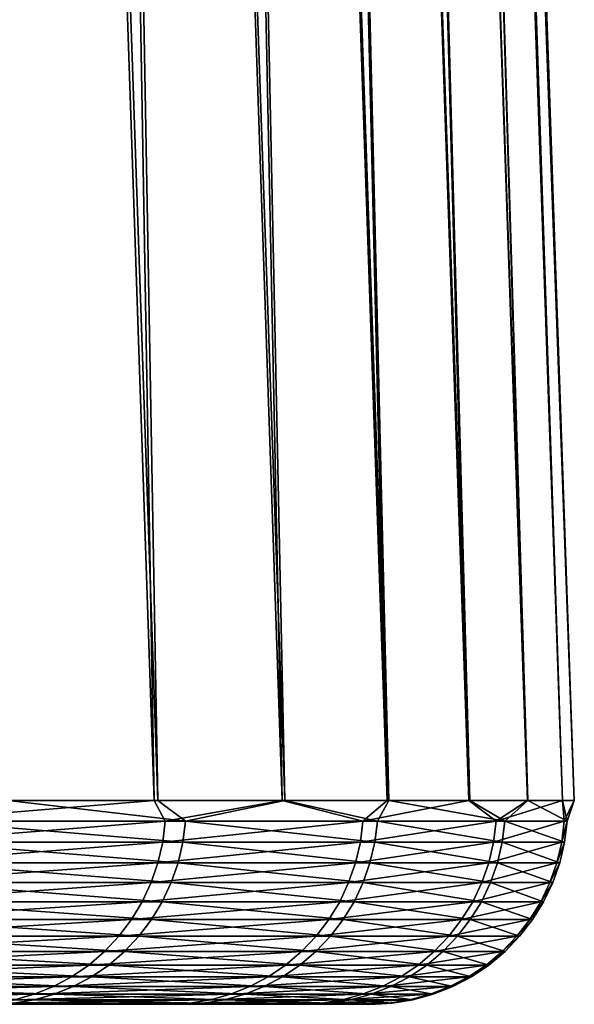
# Model space of a CAD drawing. Header units: millimetres. Extents: x -46 to 46, y -9 to 3208.
# Tile 325 of 401: x 44.27 to 45.68, y -9 to -6.5. Entities that reach past the tile are written whole.
import ezdxf

# ---------------------------------------------------------------- set-up
doc = ezdxf.new("R2010")
doc.units = ezdxf.units.MM
doc.header["$LTSCALE"] = 65.185185
for name, color, linetype in [('1', 7, 'CONTINUOUS'), ('10', 7, 'CONTINUOUS'), ('3', 7, 'CONTINUOUS'), ('4', 7, 'CONTINUOUS')]:
    doc.layers.add(name, color=color, linetype=linetype)

msp = doc.modelspace()

# ---------------------------------------------------------------- linework, layer by layer
at = {"layer": '1', "color": 7, "linetype": 'CONTINUOUS'}
for points in [[(45.1746, -9, -0.7409), (45.1716, -9, 0.9029), (-45.1803, -9, 0.1781), (45.1746, -9, -0.7409)], [(-45.1803, -9, 0.1781), (45.1716, -9, 0.9029), (-45.1439, -9, 1.8215), (-45.1803, -9, 0.1781)], [(-45.1569, -9, -1.4656), (45.1746, -9, -0.7409), (-45.1803, -9, 0.1781), (-45.1569, -9, -1.4656)], [(45.1177, -9, -2.3837), (45.1746, -9, -0.7409), (-45.1569, -9, -1.4656), (45.1177, -9, -2.3837)], [(-45.0737, -9, -3.1073), (45.1177, -9, -2.3837), (-45.1569, -9, -1.4656), (-45.0737, -9, -3.1073)], [(45.1716, -9, 0.9029), (45.1089, -9, 2.5455), (-45.1439, -9, 1.8215), (45.1716, -9, 0.9029)], [(-45.1439, -9, 1.8215), (45.1089, -9, 2.5455), (-45.0478, -9, 3.4625), (-45.1439, -9, 1.8215)], [(45.0011, -9, -4.0234), (45.1177, -9, -2.3837), (-45.0737, -9, -3.1073), (45.0011, -9, -4.0234)], [(-44.9308, -9, -4.7449), (45.0011, -9, -4.0234), (-45.0737, -9, -3.1073), (-44.9308, -9, -4.7449)], [(45.1089, -9, 2.5455), (44.9864, -9, 4.1848), (-45.0478, -9, 3.4625), (45.1089, -9, 2.5455)], [(-45.0478, -9, 3.4625), (44.9864, -9, 4.1848), (-44.892, -9, 5.099), (-45.0478, -9, 3.4625)], [(44.825, -9, -5.6578), (45.0011, -9, -4.0234), (-44.9308, -9, -4.7449), (44.825, -9, -5.6578)], [(-44.7285, -9, -6.3762), (44.825, -9, -5.6578), (-44.9308, -9, -4.7449), (-44.7285, -9, -6.3762)], [(44.9864, -9, 4.1848), (44.8044, -9, 5.8185), (-44.892, -9, 5.099), (44.9864, -9, 4.1848)], [(-44.892, -9, 5.099), (44.8044, -9, 5.8185), (-44.6768, -9, 6.7286), (-44.892, -9, 5.099)], [(44.5895, -9, -7.2847), (44.825, -9, -5.6578), (-44.7285, -9, -6.3762), (44.5895, -9, -7.2847)], [(-44.4669, -9, -7.9991), (44.5895, -9, -7.2847), (-44.7285, -9, -6.3762), (-44.4669, -9, -7.9991)], [(44.8044, -9, 5.8185), (44.5631, -9, 7.4445), (-44.6768, -9, 6.7286), (44.8044, -9, 5.8185)], [(-44.6768, -9, 6.7286), (44.5631, -9, 7.4445), (-44.4025, -9, 8.3494), (-44.6768, -9, 6.7286)], [(44.295, -9, -8.9019), (44.5895, -9, -7.2847), (-44.4669, -9, -7.9991), (44.295, -9, -8.9019)], [(-44.1465, -9, -9.6114), (44.295, -9, -8.9019), (-44.4669, -9, -7.9991), (-44.1465, -9, -9.6114)], [(44.5631, -9, 7.4445), (44.2628, -9, 9.0607), (-44.4025, -9, 8.3494), (44.5631, -9, 7.4445)], [(43.9419, -9, -10.5073), (44.295, -9, -8.9019), (-44.1465, -9, -9.6114), (43.9419, -9, -10.5073)]]:
    msp.add_3dface(points, dxfattribs=at)
at = {"layer": '10', "color": 7, "linetype": 'CONTINUOUS'}
for points in [[(44.2288, -8.4826, -11.4241), (44.6124, -8.4826, -9.8199), (43.976, -8.5353, -12.3581), (44.2288, -8.4826, -11.4241)], [(43.976, -8.5353, -12.3581), (44.6124, -8.4826, -9.8199), (44.6406, -8.5353, -9.6862), (43.976, -8.5353, -12.3581)], [(44.6917, -8.5353, 9.4476), (44.2418, -8.4826, 11.3734), (44.0413, -8.5353, 12.1231), (44.6917, -8.5353, 9.4476)], [(44.6218, -8.4826, 9.777), (44.2418, -8.4826, 11.3734), (44.6917, -8.5353, 9.4476), (44.6218, -8.4826, 9.777)], [(44.6124, -8.4826, -9.8199), (44.9378, -8.4826, -8.2029), (44.6406, -8.5353, -9.6862), (44.6124, -8.4826, -9.8199)], [(44.9442, -8.4826, 8.1679), (44.6218, -8.4826, 9.777), (44.6917, -8.5353, 9.4476), (44.9442, -8.4826, 8.1679)], [(44.6406, -8.5353, -9.6862), (44.9378, -8.4826, -8.2029), (45.1431, -8.5353, -6.979), (44.6406, -8.5353, -9.6862)], [(45.1797, -8.5353, 6.7378), (44.9442, -8.4826, 8.1679), (44.6917, -8.5353, 9.4476), (45.1797, -8.5353, 6.7378)], [(44.9378, -8.4826, -8.2029), (45.2047, -8.4826, -6.5752), (45.1431, -8.5353, -6.979), (44.9378, -8.4826, -8.2029)], [(45.2085, -8.4826, 6.5484), (44.9442, -8.4826, 8.1679), (45.1797, -8.5353, 6.7378), (45.2085, -8.4826, 6.5484)], [(45.2047, -8.4826, -6.5752), (45.4126, -8.4826, -4.9389), (45.1431, -8.5353, -6.979), (45.2047, -8.4826, -6.5752)], [(45.1431, -8.5353, -6.979), (45.4126, -8.4826, -4.9389), (45.4816, -8.5353, -4.2465), (45.1431, -8.5353, -6.979)], [(45.5036, -8.5353, 4.0036), (45.2085, -8.4826, 6.5484), (45.1797, -8.5353, 6.7378), (45.5036, -8.5353, 4.0036)], [(45.4146, -8.4826, 4.9203), (45.2085, -8.4826, 6.5484), (45.5036, -8.5353, 4.0036), (45.4146, -8.4826, 4.9203)], [(45.4126, -8.4826, -4.9389), (45.5613, -8.4826, -3.2962), (45.4816, -8.5353, -4.2465), (45.4126, -8.4826, -4.9389)], [(45.562, -8.4826, 3.286), (45.4146, -8.4826, 4.9203), (45.5036, -8.5353, 4.0036), (45.562, -8.4826, 3.286)], [(45.5613, -8.4826, -3.2962), (45.6506, -8.4826, -1.6492), (45.4816, -8.5353, -4.2465), (45.5613, -8.4826, -3.2962)], [(45.4816, -8.5353, -4.2465), (45.6506, -8.4826, -1.6492), (45.6548, -8.5353, -1.4986), (45.4816, -8.5353, -4.2465)], [(45.6622, -8.5353, 1.2548), (45.562, -8.4826, 3.286), (45.5036, -8.5353, 4.0036), (45.6622, -8.5353, 1.2548)], [(45.6506, -8.4826, 1.6476), (45.562, -8.4826, 3.286), (45.6622, -8.5353, 1.2548), (45.6506, -8.4826, 1.6476)], [(45.6506, -8.4826, -1.6492), (45.6803, -8.4826), (45.6548, -8.5353, -1.4986), (45.6506, -8.4826, -1.6492)], [(45.6803, -8.4826), (45.6506, -8.4826, 1.6476), (45.6622, -8.5353, 1.2548), (45.6803, -8.4826)], [(45.6548, -8.5353, -1.4986), (45.6803, -8.4826), (45.6622, -8.5353, 1.2548), (45.6548, -8.5353, -1.4986)], [(43.976, -8.5353, -12.3581), (44.6406, -8.5353, -9.6862), (43.9696, -8.5885, -12.3563), (43.976, -8.5353, -12.3581)], [(43.9696, -8.5885, -12.3563), (44.6406, -8.5353, -9.6862), (44.6341, -8.5885, -9.6847), (43.9696, -8.5885, -12.3563)], [(44.6852, -8.5885, 9.4462), (44.0413, -8.5353, 12.1231), (44.0349, -8.5885, 12.1213), (44.6852, -8.5885, 9.4462)], [(44.6917, -8.5353, 9.4476), (44.0413, -8.5353, 12.1231), (44.6852, -8.5885, 9.4462), (44.6917, -8.5353, 9.4476)], [(44.6406, -8.5353, -9.6862), (45.1431, -8.5353, -6.979), (44.6341, -8.5885, -9.6847), (44.6406, -8.5353, -9.6862)], [(44.6341, -8.5885, -9.6847), (45.1431, -8.5353, -6.979), (45.1366, -8.5885, -6.978), (44.6341, -8.5885, -9.6847)], [(45.1732, -8.5885, 6.7369), (44.6917, -8.5353, 9.4476), (44.6852, -8.5885, 9.4462), (45.1732, -8.5885, 6.7369)], [(45.1797, -8.5353, 6.7378), (44.6917, -8.5353, 9.4476), (45.1732, -8.5885, 6.7369), (45.1797, -8.5353, 6.7378)], [(45.1431, -8.5353, -6.979), (45.4816, -8.5353, -4.2465), (45.1366, -8.5885, -6.978), (45.1431, -8.5353, -6.979)], [(45.1366, -8.5885, -6.978), (45.4816, -8.5353, -4.2465), (45.475, -8.5885, -4.2459), (45.1366, -8.5885, -6.978)], [(45.497, -8.5885, 4.003), (45.1797, -8.5353, 6.7378), (45.1732, -8.5885, 6.7369), (45.497, -8.5885, 4.003)], [(45.5036, -8.5353, 4.0036), (45.1797, -8.5353, 6.7378), (45.497, -8.5885, 4.003), (45.5036, -8.5353, 4.0036)], [(45.4816, -8.5353, -4.2465), (45.6548, -8.5353, -1.4986), (45.475, -8.5885, -4.2459), (45.4816, -8.5353, -4.2465)], [(45.475, -8.5885, -4.2459), (45.6548, -8.5353, -1.4986), (45.6482, -8.5885, -1.4984), (45.475, -8.5885, -4.2459)], [(45.6555, -8.5885, 1.2546), (45.5036, -8.5353, 4.0036), (45.497, -8.5885, 4.003), (45.6555, -8.5885, 1.2546)], [(45.6622, -8.5353, 1.2548), (45.5036, -8.5353, 4.0036), (45.6555, -8.5885, 1.2546), (45.6622, -8.5353, 1.2548)], [(45.6548, -8.5353, -1.4986), (45.6622, -8.5353, 1.2548), (45.6482, -8.5885, -1.4984), (45.6548, -8.5353, -1.4986)], [(45.6482, -8.5885, -1.4984), (45.6622, -8.5353, 1.2548), (45.6555, -8.5885, 1.2546), (45.6482, -8.5885, -1.4984)], [(43.9696, -8.5885, -12.3563), (44.6341, -8.5885, -9.6847), (43.9577, -8.6406, -12.353), (43.9696, -8.5885, -12.3563)], [(43.9577, -8.6406, -12.353), (44.6341, -8.5885, -9.6847), (44.6221, -8.6406, -9.6821), (43.9577, -8.6406, -12.353)], [(44.6732, -8.6406, 9.4437), (44.0349, -8.5885, 12.1213), (44.0231, -8.6406, 12.1181), (44.6732, -8.6406, 9.4437)], [(44.6852, -8.5885, 9.4462), (44.0349, -8.5885, 12.1213), (44.6732, -8.6406, 9.4437), (44.6852, -8.5885, 9.4462)], [(44.6341, -8.5885, -9.6847), (45.1366, -8.5885, -6.978), (44.6221, -8.6406, -9.6821), (44.6341, -8.5885, -9.6847)], [(44.6221, -8.6406, -9.6821), (45.1366, -8.5885, -6.978), (45.1244, -8.6406, -6.9761), (44.6221, -8.6406, -9.6821)], [(45.161, -8.6406, 6.735), (44.6852, -8.5885, 9.4462), (44.6732, -8.6406, 9.4437), (45.161, -8.6406, 6.735)], [(45.1732, -8.5885, 6.7369), (44.6852, -8.5885, 9.4462), (45.161, -8.6406, 6.735), (45.1732, -8.5885, 6.7369)], [(45.1366, -8.5885, -6.978), (45.475, -8.5885, -4.2459), (45.1244, -8.6406, -6.9761), (45.1366, -8.5885, -6.978)], [(45.1244, -8.6406, -6.9761), (45.475, -8.5885, -4.2459), (45.4627, -8.6406, -4.2448), (45.1244, -8.6406, -6.9761)], [(45.4848, -8.6406, 4.0019), (45.1732, -8.5885, 6.7369), (45.161, -8.6406, 6.735), (45.4848, -8.6406, 4.0019)], [(45.497, -8.5885, 4.003), (45.1732, -8.5885, 6.7369), (45.4848, -8.6406, 4.0019), (45.497, -8.5885, 4.003)], [(45.475, -8.5885, -4.2459), (45.6482, -8.5885, -1.4984), (45.4627, -8.6406, -4.2448), (45.475, -8.5885, -4.2459)], [(45.4627, -8.6406, -4.2448), (45.6482, -8.5885, -1.4984), (45.6359, -8.6406, -1.498), (45.4627, -8.6406, -4.2448)], [(45.6432, -8.6406, 1.2542), (45.497, -8.5885, 4.003), (45.4848, -8.6406, 4.0019), (45.6432, -8.6406, 1.2542)], [(45.6555, -8.5885, 1.2546), (45.497, -8.5885, 4.003), (45.6432, -8.6406, 1.2542), (45.6555, -8.5885, 1.2546)], [(45.6482, -8.5885, -1.4984), (45.6555, -8.5885, 1.2546), (45.6359, -8.6406, -1.498), (45.6482, -8.5885, -1.4984)], [(45.6359, -8.6406, -1.498), (45.6555, -8.5885, 1.2546), (45.6432, -8.6406, 1.2542), (45.6359, -8.6406, -1.498)], [(43.9577, -8.6406, -12.353), (44.6221, -8.6406, -9.6821), (43.9406, -8.6911, -12.3482), (43.9577, -8.6406, -12.353)], [(43.9406, -8.6911, -12.3482), (44.6221, -8.6406, -9.6821), (44.6047, -8.6911, -9.6784), (43.9406, -8.6911, -12.3482)], [(44.6558, -8.6911, 9.44), (44.0231, -8.6406, 12.1181), (44.0059, -8.6911, 12.1133), (44.6558, -8.6911, 9.44)], [(44.6732, -8.6406, 9.4437), (44.0231, -8.6406, 12.1181), (44.6558, -8.6911, 9.44), (44.6732, -8.6406, 9.4437)], [(44.6221, -8.6406, -9.6821), (45.1244, -8.6406, -6.9761), (44.6047, -8.6911, -9.6784), (44.6221, -8.6406, -9.6821)], [(44.6047, -8.6911, -9.6784), (45.1244, -8.6406, -6.9761), (45.1068, -8.6911, -6.9734), (44.6047, -8.6911, -9.6784)], [(45.1434, -8.6911, 6.7324), (44.6732, -8.6406, 9.4437), (44.6558, -8.6911, 9.44), (45.1434, -8.6911, 6.7324)], [(45.161, -8.6406, 6.735), (44.6732, -8.6406, 9.4437), (45.1434, -8.6911, 6.7324), (45.161, -8.6406, 6.735)], [(45.1244, -8.6406, -6.9761), (45.4627, -8.6406, -4.2448), (45.1068, -8.6911, -6.9734), (45.1244, -8.6406, -6.9761)], [(45.1068, -8.6911, -6.9734), (45.4627, -8.6406, -4.2448), (45.445, -8.6911, -4.2431), (45.1068, -8.6911, -6.9734)], [(45.467, -8.6911, 4.0004), (45.161, -8.6406, 6.735), (45.1434, -8.6911, 6.7324), (45.467, -8.6911, 4.0004)], [(45.4848, -8.6406, 4.0019), (45.161, -8.6406, 6.735), (45.467, -8.6911, 4.0004), (45.4848, -8.6406, 4.0019)], [(45.4627, -8.6406, -4.2448), (45.6359, -8.6406, -1.498), (45.445, -8.6911, -4.2431), (45.4627, -8.6406, -4.2448)], [(45.445, -8.6911, -4.2431), (45.6359, -8.6406, -1.498), (45.6181, -8.6911, -1.4974), (45.445, -8.6911, -4.2431)], [(45.6255, -8.6911, 1.2538), (45.4848, -8.6406, 4.0019), (45.467, -8.6911, 4.0004), (45.6255, -8.6911, 1.2538)], [(45.6432, -8.6406, 1.2542), (45.4848, -8.6406, 4.0019), (45.6255, -8.6911, 1.2538), (45.6432, -8.6406, 1.2542)], [(45.6359, -8.6406, -1.498), (45.6432, -8.6406, 1.2542), (45.6181, -8.6911, -1.4974), (45.6359, -8.6406, -1.498)], [(45.6181, -8.6911, -1.4974), (45.6432, -8.6406, 1.2542), (45.6255, -8.6911, 1.2538), (45.6181, -8.6911, -1.4974)], [(43.9406, -8.6911, -12.3482), (44.6047, -8.6911, -9.6784), (43.9184, -8.7394, -12.3419), (43.9406, -8.6911, -12.3482)], [(43.9184, -8.7394, -12.3419), (44.6047, -8.6911, -9.6784), (44.5822, -8.7394, -9.6735), (43.9184, -8.7394, -12.3419)], [(44.6332, -8.7394, 9.4353), (44.0059, -8.6911, 12.1133), (43.9837, -8.7394, 12.1072), (44.6332, -8.7394, 9.4353)], [(44.6558, -8.6911, 9.44), (44.0059, -8.6911, 12.1133), (44.6332, -8.7394, 9.4353), (44.6558, -8.6911, 9.44)], [(44.6047, -8.6911, -9.6784), (45.1068, -8.6911, -6.9734), (44.5822, -8.7394, -9.6735), (44.6047, -8.6911, -9.6784)], [(44.5822, -8.7394, -9.6735), (45.1068, -8.6911, -6.9734), (45.084, -8.7394, -6.9699), (44.5822, -8.7394, -9.6735)], [(45.1206, -8.7394, 6.729), (44.6558, -8.6911, 9.44), (44.6332, -8.7394, 9.4353), (45.1206, -8.7394, 6.729)], [(45.1434, -8.6911, 6.7324), (44.6558, -8.6911, 9.44), (45.1206, -8.7394, 6.729), (45.1434, -8.6911, 6.7324)], [(45.1068, -8.6911, -6.9734), (45.445, -8.6911, -4.2431), (45.084, -8.7394, -6.9699), (45.1068, -8.6911, -6.9734)], [(45.084, -8.7394, -6.9699), (45.445, -8.6911, -4.2431), (45.422, -8.7394, -4.241), (45.084, -8.7394, -6.9699)], [(45.444, -8.7394, 3.9983), (45.1434, -8.6911, 6.7324), (45.1206, -8.7394, 6.729), (45.444, -8.7394, 3.9983)], [(45.467, -8.6911, 4.0004), (45.1434, -8.6911, 6.7324), (45.444, -8.7394, 3.9983), (45.467, -8.6911, 4.0004)], [(45.445, -8.6911, -4.2431), (45.6181, -8.6911, -1.4974), (45.422, -8.7394, -4.241), (45.445, -8.6911, -4.2431)], [(45.422, -8.7394, -4.241), (45.6181, -8.6911, -1.4974), (45.595, -8.7394, -1.4966), (45.422, -8.7394, -4.241)], [(45.6024, -8.7394, 1.2531), (45.467, -8.6911, 4.0004), (45.444, -8.7394, 3.9983), (45.6024, -8.7394, 1.2531)], [(45.6255, -8.6911, 1.2538), (45.467, -8.6911, 4.0004), (45.6024, -8.7394, 1.2531), (45.6255, -8.6911, 1.2538)], [(45.6181, -8.6911, -1.4974), (45.6255, -8.6911, 1.2538), (45.595, -8.7394, -1.4966), (45.6181, -8.6911, -1.4974)], [(45.595, -8.7394, -1.4966), (45.6255, -8.6911, 1.2538), (45.6024, -8.7394, 1.2531), (45.595, -8.7394, -1.4966)], [(43.9184, -8.7394, -12.3419), (44.5822, -8.7394, -9.6735), (43.8913, -8.785, -12.3343), (43.9184, -8.7394, -12.3419)], [(43.8913, -8.785, -12.3343), (44.5822, -8.7394, -9.6735), (44.5547, -8.785, -9.6675), (43.8913, -8.785, -12.3343)], [(44.6057, -8.785, 9.4294), (43.9837, -8.7394, 12.1072), (43.9565, -8.785, 12.0997), (44.6057, -8.785, 9.4294)], [(44.6332, -8.7394, 9.4353), (43.9837, -8.7394, 12.1072), (44.6057, -8.785, 9.4294), (44.6332, -8.7394, 9.4353)], [(44.5822, -8.7394, -9.6735), (45.084, -8.7394, -6.9699), (44.5547, -8.785, -9.6675), (44.5822, -8.7394, -9.6735)], [(44.5547, -8.785, -9.6675), (45.084, -8.7394, -6.9699), (45.0562, -8.785, -6.9656), (44.5547, -8.785, -9.6675)], [(45.0928, -8.785, 6.7249), (44.6332, -8.7394, 9.4353), (44.6057, -8.785, 9.4294), (45.0928, -8.785, 6.7249)], [(45.1206, -8.7394, 6.729), (44.6332, -8.7394, 9.4353), (45.0928, -8.785, 6.7249), (45.1206, -8.7394, 6.729)], [(45.084, -8.7394, -6.9699), (45.422, -8.7394, -4.241), (45.0562, -8.785, -6.9656), (45.084, -8.7394, -6.9699)], [(45.0562, -8.785, -6.9656), (45.422, -8.7394, -4.241), (45.394, -8.785, -4.2384), (45.0562, -8.785, -6.9656)], [(45.416, -8.785, 3.9959), (45.1206, -8.7394, 6.729), (45.0928, -8.785, 6.7249), (45.416, -8.785, 3.9959)], [(45.444, -8.7394, 3.9983), (45.1206, -8.7394, 6.729), (45.416, -8.785, 3.9959), (45.444, -8.7394, 3.9983)], [(45.422, -8.7394, -4.241), (45.595, -8.7394, -1.4966), (45.394, -8.785, -4.2384), (45.422, -8.7394, -4.241)], [(45.394, -8.785, -4.2384), (45.595, -8.7394, -1.4966), (45.5669, -8.785, -1.4957), (45.394, -8.785, -4.2384)], [(45.5743, -8.785, 1.2524), (45.444, -8.7394, 3.9983), (45.416, -8.785, 3.9959), (45.5743, -8.785, 1.2524)], [(45.6024, -8.7394, 1.2531), (45.444, -8.7394, 3.9983), (45.5743, -8.785, 1.2524), (45.6024, -8.7394, 1.2531)], [(45.595, -8.7394, -1.4966), (45.6024, -8.7394, 1.2531), (45.5669, -8.785, -1.4957), (45.595, -8.7394, -1.4966)], [(45.5669, -8.785, -1.4957), (45.6024, -8.7394, 1.2531), (45.5743, -8.785, 1.2524), (45.5669, -8.785, -1.4957)], [(43.8913, -8.785, -12.3343), (44.5547, -8.785, -9.6675), (43.8597, -8.8273, -12.3254), (43.8913, -8.785, -12.3343)], [(43.8597, -8.8273, -12.3254), (44.5547, -8.785, -9.6675), (44.5226, -8.8273, -9.6605), (43.8597, -8.8273, -12.3254)], [(44.5736, -8.8273, 9.4226), (43.9565, -8.785, 12.0997), (43.9249, -8.8273, 12.091), (44.5736, -8.8273, 9.4226)], [(44.6057, -8.785, 9.4294), (43.9565, -8.785, 12.0997), (44.5736, -8.8273, 9.4226), (44.6057, -8.785, 9.4294)], [(44.5547, -8.785, -9.6675), (45.0562, -8.785, -6.9656), (44.5226, -8.8273, -9.6605), (44.5547, -8.785, -9.6675)], [(44.5226, -8.8273, -9.6605), (45.0562, -8.785, -6.9656), (45.0238, -8.8273, -6.9606), (44.5226, -8.8273, -9.6605)], [(45.0603, -8.8273, 6.72), (44.6057, -8.785, 9.4294), (44.5736, -8.8273, 9.4226), (45.0603, -8.8273, 6.72)], [(45.0928, -8.785, 6.7249), (44.6057, -8.785, 9.4294), (45.0603, -8.8273, 6.72), (45.0928, -8.785, 6.7249)], [(45.0562, -8.785, -6.9656), (45.394, -8.785, -4.2384), (45.0238, -8.8273, -6.9606), (45.0562, -8.785, -6.9656)], [(45.0238, -8.8273, -6.9606), (45.394, -8.785, -4.2384), (45.3613, -8.8273, -4.2353), (45.0238, -8.8273, -6.9606)], [(45.3833, -8.8273, 3.993), (45.0928, -8.785, 6.7249), (45.0603, -8.8273, 6.72), (45.3833, -8.8273, 3.993)], [(45.416, -8.785, 3.9959), (45.0928, -8.785, 6.7249), (45.3833, -8.8273, 3.993), (45.416, -8.785, 3.9959)], [(45.394, -8.785, -4.2384), (45.5669, -8.785, -1.4957), (45.3613, -8.8273, -4.2353), (45.394, -8.785, -4.2384)], [(45.3613, -8.8273, -4.2353), (45.5669, -8.785, -1.4957), (45.5341, -8.8273, -1.4946), (45.3613, -8.8273, -4.2353)], [(45.5414, -8.8273, 1.2514), (45.416, -8.785, 3.9959), (45.3833, -8.8273, 3.993), (45.5414, -8.8273, 1.2514)], [(45.5743, -8.785, 1.2524), (45.416, -8.785, 3.9959), (45.5414, -8.8273, 1.2514), (45.5743, -8.785, 1.2524)], [(45.5669, -8.785, -1.4957), (45.5743, -8.785, 1.2524), (45.5341, -8.8273, -1.4946), (45.5669, -8.785, -1.4957)], [(45.5341, -8.8273, -1.4946), (45.5743, -8.785, 1.2524), (45.5414, -8.8273, 1.2514), (45.5341, -8.8273, -1.4946)], [(43.8597, -8.8273, -12.3254), (44.5226, -8.8273, -9.6605), (43.8239, -8.8659, -12.3154), (43.8597, -8.8273, -12.3254)], [(43.8239, -8.8659, -12.3154), (44.5226, -8.8273, -9.6605), (44.4863, -8.8659, -9.6527), (43.8239, -8.8659, -12.3154)], [(44.5372, -8.8659, 9.415), (43.9249, -8.8273, 12.091), (43.8891, -8.8659, 12.0812), (44.5372, -8.8659, 9.415)], [(44.5736, -8.8273, 9.4226), (43.9249, -8.8273, 12.091), (44.5372, -8.8659, 9.415), (44.5736, -8.8273, 9.4226)], [(44.5226, -8.8273, -9.6605), (45.0238, -8.8273, -6.9606), (44.4863, -8.8659, -9.6527), (44.5226, -8.8273, -9.6605)], [(44.4863, -8.8659, -9.6527), (45.0238, -8.8273, -6.9606), (44.987, -8.8659, -6.9549), (44.4863, -8.8659, -9.6527)], [(45.0235, -8.8659, 6.7145), (44.5736, -8.8273, 9.4226), (44.5372, -8.8659, 9.415), (45.0235, -8.8659, 6.7145)], [(45.0603, -8.8273, 6.72), (44.5736, -8.8273, 9.4226), (45.0235, -8.8659, 6.7145), (45.0603, -8.8273, 6.72)], [(45.0238, -8.8273, -6.9606), (45.3613, -8.8273, -4.2353), (44.987, -8.8659, -6.9549), (45.0238, -8.8273, -6.9606)], [(44.987, -8.8659, -6.9549), (45.3613, -8.8273, -4.2353), (45.3243, -8.8659, -4.2318), (44.987, -8.8659, -6.9549)], [(45.3463, -8.8659, 3.9897), (45.0603, -8.8273, 6.72), (45.0235, -8.8659, 6.7145), (45.3463, -8.8659, 3.9897)], [(45.3833, -8.8273, 3.993), (45.0603, -8.8273, 6.72), (45.3463, -8.8659, 3.9897), (45.3833, -8.8273, 3.993)], [(45.3613, -8.8273, -4.2353), (45.5341, -8.8273, -1.4946), (45.3243, -8.8659, -4.2318), (45.3613, -8.8273, -4.2353)], [(45.3243, -8.8659, -4.2318), (45.5341, -8.8273, -1.4946), (45.497, -8.8659, -1.4934), (45.3243, -8.8659, -4.2318)], [(45.5043, -8.8659, 1.2504), (45.3833, -8.8273, 3.993), (45.3463, -8.8659, 3.9897), (45.5043, -8.8659, 1.2504)], [(45.5414, -8.8273, 1.2514), (45.3833, -8.8273, 3.993), (45.5043, -8.8659, 1.2504), (45.5414, -8.8273, 1.2514)], [(45.5341, -8.8273, -1.4946), (45.5414, -8.8273, 1.2514), (45.497, -8.8659, -1.4934), (45.5341, -8.8273, -1.4946)], [(45.497, -8.8659, -1.4934), (45.5414, -8.8273, 1.2514), (45.5043, -8.8659, 1.2504), (45.497, -8.8659, -1.4934)], [(43.8239, -8.8659, -12.3154), (44.4863, -8.8659, -9.6527), (43.7844, -8.9002, -12.3043), (43.8239, -8.8659, -12.3154)], [(43.7844, -8.9002, -12.3043), (44.4863, -8.8659, -9.6527), (44.4461, -8.9002, -9.644), (43.7844, -8.9002, -12.3043)], [(44.497, -8.9002, 9.4065), (43.8891, -8.8659, 12.0812), (43.8494, -8.9002, 12.0703), (44.497, -8.9002, 9.4065)], [(44.5372, -8.8659, 9.415), (43.8891, -8.8659, 12.0812), (44.497, -8.9002, 9.4065), (44.5372, -8.8659, 9.415)], [(44.4863, -8.8659, -9.6527), (44.987, -8.8659, -6.9549), (44.4461, -8.9002, -9.644), (44.4863, -8.8659, -9.6527)], [(44.4461, -8.9002, -9.644), (44.987, -8.8659, -6.9549), (44.9464, -8.9002, -6.9486), (44.4461, -8.9002, -9.644)], [(44.9829, -8.9002, 6.7085), (44.5372, -8.8659, 9.415), (44.497, -8.9002, 9.4065), (44.9829, -8.9002, 6.7085)], [(45.0235, -8.8659, 6.7145), (44.5372, -8.8659, 9.415), (44.9829, -8.9002, 6.7085), (45.0235, -8.8659, 6.7145)], [(44.987, -8.8659, -6.9549), (45.3243, -8.8659, -4.2318), (44.9464, -8.9002, -6.9486), (44.987, -8.8659, -6.9549)], [(44.9464, -8.9002, -6.9486), (45.3243, -8.8659, -4.2318), (45.2834, -8.9002, -4.228), (44.9464, -8.9002, -6.9486)], [(45.3054, -8.9002, 3.9861), (45.0235, -8.8659, 6.7145), (44.9829, -8.9002, 6.7085), (45.3054, -8.9002, 3.9861)], [(45.3463, -8.8659, 3.9897), (45.0235, -8.8659, 6.7145), (45.3054, -8.9002, 3.9861), (45.3463, -8.8659, 3.9897)], [(45.3243, -8.8659, -4.2318), (45.497, -8.8659, -1.4934), (45.2834, -8.9002, -4.228), (45.3243, -8.8659, -4.2318)], [(45.2834, -8.9002, -4.228), (45.497, -8.8659, -1.4934), (45.4559, -8.9002, -1.4921), (45.2834, -8.9002, -4.228)], [(45.4632, -8.9002, 1.2493), (45.3463, -8.8659, 3.9897), (45.3054, -8.9002, 3.9861), (45.4632, -8.9002, 1.2493)], [(45.5043, -8.8659, 1.2504), (45.3463, -8.8659, 3.9897), (45.4632, -8.9002, 1.2493), (45.5043, -8.8659, 1.2504)], [(45.497, -8.8659, -1.4934), (45.5043, -8.8659, 1.2504), (45.4559, -8.9002, -1.4921), (45.497, -8.8659, -1.4934)], [(45.4559, -8.9002, -1.4921), (45.5043, -8.8659, 1.2504), (45.4632, -8.9002, 1.2493), (45.4559, -8.9002, -1.4921)], [(43.7844, -8.9002, -12.3043), (44.4461, -8.9002, -9.644), (43.7415, -8.93, -12.2922), (43.7844, -8.9002, -12.3043)], [(43.7415, -8.93, -12.2922), (44.4461, -8.9002, -9.644), (44.4026, -8.93, -9.6345), (43.7415, -8.93, -12.2922)], [(44.4534, -8.93, 9.3973), (43.8494, -8.9002, 12.0703), (43.8065, -8.93, 12.0584), (44.4534, -8.93, 9.3973)], [(44.497, -8.9002, 9.4065), (43.8494, -8.9002, 12.0703), (44.4534, -8.93, 9.3973), (44.497, -8.9002, 9.4065)], [(44.4461, -8.9002, -9.644), (44.9464, -8.9002, -6.9486), (44.4026, -8.93, -9.6345), (44.4461, -8.9002, -9.644)], [(44.4026, -8.93, -9.6345), (44.9464, -8.9002, -6.9486), (44.9024, -8.93, -6.9418), (44.4026, -8.93, -9.6345)], [(44.9389, -8.93, 6.7019), (44.497, -8.9002, 9.4065), (44.4534, -8.93, 9.3973), (44.9389, -8.93, 6.7019)], [(44.9829, -8.9002, 6.7085), (44.497, -8.9002, 9.4065), (44.9389, -8.93, 6.7019), (44.9829, -8.9002, 6.7085)], [(44.9464, -8.9002, -6.9486), (45.2834, -8.9002, -4.228), (44.9024, -8.93, -6.9418), (44.9464, -8.9002, -6.9486)], [(44.9024, -8.93, -6.9418), (45.2834, -8.9002, -4.228), (45.2391, -8.93, -4.2239), (44.9024, -8.93, -6.9418)], [(45.261, -8.93, 3.9822), (44.9829, -8.9002, 6.7085), (44.9389, -8.93, 6.7019), (45.261, -8.93, 3.9822)], [(45.3054, -8.9002, 3.9861), (44.9829, -8.9002, 6.7085), (45.261, -8.93, 3.9822), (45.3054, -8.9002, 3.9861)], [(45.2834, -8.9002, -4.228), (45.4559, -8.9002, -1.4921), (45.2391, -8.93, -4.2239), (45.2834, -8.9002, -4.228)], [(45.2391, -8.93, -4.2239), (45.4559, -8.9002, -1.4921), (45.4114, -8.93, -1.4906), (45.2391, -8.93, -4.2239)], [(45.4187, -8.93, 1.2481), (45.3054, -8.9002, 3.9861), (45.261, -8.93, 3.9822), (45.4187, -8.93, 1.2481)], [(45.4632, -8.9002, 1.2493), (45.3054, -8.9002, 3.9861), (45.4187, -8.93, 1.2481), (45.4632, -8.9002, 1.2493)], [(45.4559, -8.9002, -1.4921), (45.4632, -8.9002, 1.2493), (45.4114, -8.93, -1.4906), (45.4559, -8.9002, -1.4921)], [(45.4114, -8.93, -1.4906), (45.4632, -8.9002, 1.2493), (45.4187, -8.93, 1.2481), (45.4114, -8.93, -1.4906)], [(43.7415, -8.93, -12.2922), (44.4026, -8.93, -9.6345), (43.6958, -8.9548, -12.2794), (43.7415, -8.93, -12.2922)], [(43.6958, -8.9548, -12.2794), (44.4026, -8.93, -9.6345), (44.3563, -8.9548, -9.6245), (43.6958, -8.9548, -12.2794)], [(44.407, -8.9548, 9.3874), (43.8065, -8.93, 12.0584), (43.7608, -8.9548, 12.0459), (44.407, -8.9548, 9.3874)], [(44.4534, -8.93, 9.3973), (43.8065, -8.93, 12.0584), (44.407, -8.9548, 9.3874), (44.4534, -8.93, 9.3973)], [(44.4026, -8.93, -9.6345), (44.9024, -8.93, -6.9418), (44.3563, -8.9548, -9.6245), (44.4026, -8.93, -9.6345)], [(44.3563, -8.9548, -9.6245), (44.9024, -8.93, -6.9418), (44.8555, -8.9548, -6.9346), (44.3563, -8.9548, -9.6245)], [(44.8919, -8.9548, 6.6949), (44.4534, -8.93, 9.3973), (44.407, -8.9548, 9.3874), (44.8919, -8.9548, 6.6949)], [(44.9389, -8.93, 6.7019), (44.4534, -8.93, 9.3973), (44.8919, -8.9548, 6.6949), (44.9389, -8.93, 6.7019)], [(44.9024, -8.93, -6.9418), (45.2391, -8.93, -4.2239), (44.8555, -8.9548, -6.9346), (44.9024, -8.93, -6.9418)], [(44.8555, -8.9548, -6.9346), (45.2391, -8.93, -4.2239), (45.1919, -8.9548, -4.2195), (44.8555, -8.9548, -6.9346)], [(45.2137, -8.9548, 3.9781), (44.9389, -8.93, 6.7019), (44.8919, -8.9548, 6.6949), (45.2137, -8.9548, 3.9781)], [(45.261, -8.93, 3.9822), (44.9389, -8.93, 6.7019), (45.2137, -8.9548, 3.9781), (45.261, -8.93, 3.9822)], [(45.2391, -8.93, -4.2239), (45.4114, -8.93, -1.4906), (45.1919, -8.9548, -4.2195), (45.2391, -8.93, -4.2239)], [(45.1919, -8.9548, -4.2195), (45.4114, -8.93, -1.4906), (45.364, -8.9548, -1.4891), (45.1919, -8.9548, -4.2195)], [(45.3713, -8.9548, 1.2468), (45.261, -8.93, 3.9822), (45.2137, -8.9548, 3.9781), (45.3713, -8.9548, 1.2468)], [(45.4187, -8.93, 1.2481), (45.261, -8.93, 3.9822), (45.3713, -8.9548, 1.2468), (45.4187, -8.93, 1.2481)], [(45.4114, -8.93, -1.4906), (45.4187, -8.93, 1.2481), (45.364, -8.9548, -1.4891), (45.4114, -8.93, -1.4906)], [(45.364, -8.9548, -1.4891), (45.4187, -8.93, 1.2481), (45.3713, -8.9548, 1.2468), (45.364, -8.9548, -1.4891)], [(43.6478, -8.9744, -12.2659), (44.3076, -8.9744, -9.6139), (43.5981, -8.9886, -12.2519), (43.6478, -8.9744, -12.2659)], [(43.5981, -8.9886, -12.2519), (44.3076, -8.9744, -9.6139), (44.2571, -8.9886, -9.6029), (43.5981, -8.9886, -12.2519)], [(43.6958, -8.9548, -12.2794), (44.3563, -8.9548, -9.6245), (43.6478, -8.9744, -12.2659), (43.6958, -8.9548, -12.2794)], [(43.6478, -8.9744, -12.2659), (44.3563, -8.9548, -9.6245), (44.3076, -8.9744, -9.6139), (43.6478, -8.9744, -12.2659)], [(44.3077, -8.9886, 9.3664), (43.7127, -8.9744, 12.0326), (43.6629, -8.9886, 12.0189), (44.3077, -8.9886, 9.3664)], [(44.3583, -8.9744, 9.3771), (43.7608, -8.9548, 12.0459), (43.7127, -8.9744, 12.0326), (44.3583, -8.9744, 9.3771)], [(44.3583, -8.9744, 9.3771), (43.7127, -8.9744, 12.0326), (44.3077, -8.9886, 9.3664), (44.3583, -8.9744, 9.3771)], [(44.407, -8.9548, 9.3874), (43.7608, -8.9548, 12.0459), (44.3583, -8.9744, 9.3771), (44.407, -8.9548, 9.3874)], [(44.3076, -8.9744, -9.6139), (44.8063, -8.9744, -6.9269), (44.2571, -8.9886, -9.6029), (44.3076, -8.9744, -9.6139)], [(44.2571, -8.9886, -9.6029), (44.8063, -8.9744, -6.9269), (44.7553, -8.9886, -6.9191), (44.2571, -8.9886, -9.6029)], [(44.3563, -8.9548, -9.6245), (44.8555, -8.9548, -6.9346), (44.3076, -8.9744, -9.6139), (44.3563, -8.9548, -9.6245)], [(44.3076, -8.9744, -9.6139), (44.8555, -8.9548, -6.9346), (44.8063, -8.9744, -6.9269), (44.3076, -8.9744, -9.6139)], [(44.7916, -8.9886, 6.6799), (44.3583, -8.9744, 9.3771), (44.3077, -8.9886, 9.3664), (44.7916, -8.9886, 6.6799)], [(44.8426, -8.9744, 6.6876), (44.407, -8.9548, 9.3874), (44.3583, -8.9744, 9.3771), (44.8426, -8.9744, 6.6876)], [(44.8426, -8.9744, 6.6876), (44.3583, -8.9744, 9.3771), (44.7916, -8.9886, 6.6799), (44.8426, -8.9744, 6.6876)], [(44.8919, -8.9548, 6.6949), (44.407, -8.9548, 9.3874), (44.8426, -8.9744, 6.6876), (44.8919, -8.9548, 6.6949)], [(44.8063, -8.9744, -6.9269), (45.1422, -8.9744, -4.2148), (44.7553, -8.9886, -6.9191), (44.8063, -8.9744, -6.9269)], [(44.7553, -8.9886, -6.9191), (45.1422, -8.9744, -4.2148), (45.0908, -8.9886, -4.21), (44.7553, -8.9886, -6.9191)], [(45.1127, -8.9886, 3.9692), (44.8426, -8.9744, 6.6876), (44.7916, -8.9886, 6.6799), (45.1127, -8.9886, 3.9692)], [(44.8555, -8.9548, -6.9346), (45.1919, -8.9548, -4.2195), (44.8063, -8.9744, -6.9269), (44.8555, -8.9548, -6.9346)], [(44.8063, -8.9744, -6.9269), (45.1919, -8.9548, -4.2195), (45.1422, -8.9744, -4.2148), (44.8063, -8.9744, -6.9269)], [(45.1641, -8.9744, 3.9737), (44.8919, -8.9548, 6.6949), (44.8426, -8.9744, 6.6876), (45.1641, -8.9744, 3.9737)], [(45.1641, -8.9744, 3.9737), (44.8426, -8.9744, 6.6876), (45.1127, -8.9886, 3.9692), (45.1641, -8.9744, 3.9737)], [(45.2137, -8.9548, 3.9781), (44.8919, -8.9548, 6.6949), (45.1641, -8.9744, 3.9737), (45.2137, -8.9548, 3.9781)], [(45.1422, -8.9744, -4.2148), (45.3142, -8.9744, -1.4874), (45.0908, -8.9886, -4.21), (45.1422, -8.9744, -4.2148)], [(45.0908, -8.9886, -4.21), (45.3142, -8.9744, -1.4874), (45.2626, -8.9886, -1.4857), (45.0908, -8.9886, -4.21)], [(45.2698, -8.9886, 1.244), (45.1641, -8.9744, 3.9737), (45.1127, -8.9886, 3.9692), (45.2698, -8.9886, 1.244)], [(45.1919, -8.9548, -4.2195), (45.364, -8.9548, -1.4891), (45.1422, -8.9744, -4.2148), (45.1919, -8.9548, -4.2195)], [(45.1422, -8.9744, -4.2148), (45.364, -8.9548, -1.4891), (45.3142, -8.9744, -1.4874), (45.1422, -8.9744, -4.2148)], [(45.3215, -8.9744, 1.2454), (45.2137, -8.9548, 3.9781), (45.1641, -8.9744, 3.9737), (45.3215, -8.9744, 1.2454)], [(45.3215, -8.9744, 1.2454), (45.1641, -8.9744, 3.9737), (45.2698, -8.9886, 1.244), (45.3215, -8.9744, 1.2454)], [(45.3713, -8.9548, 1.2468), (45.2137, -8.9548, 3.9781), (45.3215, -8.9744, 1.2454), (45.3713, -8.9548, 1.2468)], [(45.3142, -8.9744, -1.4874), (45.3215, -8.9744, 1.2454), (45.2626, -8.9886, -1.4857), (45.3142, -8.9744, -1.4874)], [(45.2626, -8.9886, -1.4857), (45.3215, -8.9744, 1.2454), (45.2698, -8.9886, 1.244), (45.2626, -8.9886, -1.4857)], [(45.364, -8.9548, -1.4891), (45.3713, -8.9548, 1.2468), (45.3142, -8.9744, -1.4874), (45.364, -8.9548, -1.4891)], [(45.3142, -8.9744, -1.4874), (45.3713, -8.9548, 1.2468), (45.3215, -8.9744, 1.2454), (45.3142, -8.9744, -1.4874)], [(44.3077, -8.9886, 9.3664), (43.6629, -8.9886, 12.0189), (44.256, -8.9971, 9.3555), (44.3077, -8.9886, 9.3664)], [(44.295, -9, -8.9019), (43.9419, -9, -10.5073), (44.2054, -8.9971, -9.5917), (44.295, -9, -8.9019)], [(44.2571, -8.9886, -9.6029), (44.7553, -8.9886, -6.9191), (44.2054, -8.9971, -9.5917), (44.2571, -8.9886, -9.6029)], [(44.2054, -8.9971, -9.5917), (44.7553, -8.9886, -6.9191), (44.703, -8.9971, -6.911), (44.2054, -8.9971, -9.5917)], [(44.295, -9, -8.9019), (44.2054, -8.9971, -9.5917), (44.703, -8.9971, -6.911), (44.295, -9, -8.9019)], [(44.7393, -8.9971, 6.6722), (44.3077, -8.9886, 9.3664), (44.256, -8.9971, 9.3555), (44.7393, -8.9971, 6.6722)], [(44.2628, -9, 9.0607), (44.5631, -9, 7.4445), (44.256, -8.9971, 9.3555), (44.2628, -9, 9.0607)], [(44.5631, -9, 7.4445), (44.7393, -8.9971, 6.6722), (44.256, -8.9971, 9.3555), (44.5631, -9, 7.4445)], [(44.5895, -9, -7.2847), (44.295, -9, -8.9019), (44.703, -8.9971, -6.911), (44.5895, -9, -7.2847)], [(44.7916, -8.9886, 6.6799), (44.3077, -8.9886, 9.3664), (44.7393, -8.9971, 6.6722), (44.7916, -8.9886, 6.6799)], [(44.5631, -9, 7.4445), (44.8044, -9, 5.8185), (44.7393, -8.9971, 6.6722), (44.5631, -9, 7.4445)], [(44.825, -9, -5.6578), (44.5895, -9, -7.2847), (44.703, -8.9971, -6.911), (44.825, -9, -5.6578)], [(44.7553, -8.9886, -6.9191), (45.0908, -8.9886, -4.21), (44.703, -8.9971, -6.911), (44.7553, -8.9886, -6.9191)], [(44.703, -8.9971, -6.911), (45.0908, -8.9886, -4.21), (45.0382, -8.9971, -4.2051), (44.703, -8.9971, -6.911)], [(44.825, -9, -5.6578), (44.703, -8.9971, -6.911), (45.0382, -8.9971, -4.2051), (44.825, -9, -5.6578)], [(45.06, -8.9971, 3.9645), (44.7916, -8.9886, 6.6799), (44.7393, -8.9971, 6.6722), (45.06, -8.9971, 3.9645)], [(44.8044, -9, 5.8185), (44.9864, -9, 4.1848), (44.7393, -8.9971, 6.6722), (44.8044, -9, 5.8185)], [(44.9864, -9, 4.1848), (45.06, -8.9971, 3.9645), (44.7393, -8.9971, 6.6722), (44.9864, -9, 4.1848)], [(45.1127, -8.9886, 3.9692), (44.7916, -8.9886, 6.6799), (45.06, -8.9971, 3.9645), (45.1127, -8.9886, 3.9692)], [(45.0011, -9, -4.0234), (44.825, -9, -5.6578), (45.0382, -8.9971, -4.2051), (45.0011, -9, -4.0234)], [(44.9864, -9, 4.1848), (45.1089, -9, 2.5455), (45.06, -8.9971, 3.9645), (44.9864, -9, 4.1848)], [(45.1177, -9, -2.3837), (45.0011, -9, -4.0234), (45.2097, -8.9971, -1.484), (45.1177, -9, -2.3837)], [(45.0011, -9, -4.0234), (45.0382, -8.9971, -4.2051), (45.2097, -8.9971, -1.484), (45.0011, -9, -4.0234)], [(45.0908, -8.9886, -4.21), (45.2626, -8.9886, -1.4857), (45.0382, -8.9971, -4.2051), (45.0908, -8.9886, -4.21)], [(45.0382, -8.9971, -4.2051), (45.2626, -8.9886, -1.4857), (45.2097, -8.9971, -1.484), (45.0382, -8.9971, -4.2051)], [(45.217, -8.9971, 1.2425), (45.1127, -8.9886, 3.9692), (45.06, -8.9971, 3.9645), (45.217, -8.9971, 1.2425)], [(45.1089, -9, 2.5455), (45.217, -8.9971, 1.2425), (45.06, -8.9971, 3.9645), (45.1089, -9, 2.5455)], [(45.1089, -9, 2.5455), (45.1716, -9, 0.9029), (45.217, -8.9971, 1.2425), (45.1089, -9, 2.5455)], [(45.2698, -8.9886, 1.244), (45.1127, -8.9886, 3.9692), (45.217, -8.9971, 1.2425), (45.2698, -8.9886, 1.244)], [(45.1746, -9, -0.7409), (45.1177, -9, -2.3837), (45.2097, -8.9971, -1.484), (45.1746, -9, -0.7409)], [(45.1716, -9, 0.9029), (45.1746, -9, -0.7409), (45.217, -8.9971, 1.2425), (45.1716, -9, 0.9029)], [(45.1746, -9, -0.7409), (45.2097, -8.9971, -1.484), (45.217, -8.9971, 1.2425), (45.1746, -9, -0.7409)], [(45.2626, -8.9886, -1.4857), (45.2698, -8.9886, 1.244), (45.2097, -8.9971, -1.484), (45.2626, -8.9886, -1.4857)], [(45.2097, -8.9971, -1.484), (45.2698, -8.9886, 1.244), (45.217, -8.9971, 1.2425), (45.2097, -8.9971, -1.484)]]:
    msp.add_3dface(points, dxfattribs=at)
at = {"layer": '3', "color": 7, "linetype": 'CONTINUOUS'}
for points in [[(44.6124, -8.4826, -9.8199), (44.2288, -8.4826, -11.4241), (43.9578, 10.7105, -9.6758), (44.6124, -8.4826, -9.8199)], [(44.2785, 10.7105, -8.0826), (44.6124, -8.4826, -9.8199), (43.9578, 10.7105, -9.6758), (44.2785, 10.7105, -8.0826)], [(44.9378, -8.4826, -8.2029), (44.6124, -8.4826, -9.8199), (44.2785, 10.7105, -8.0826), (44.9378, -8.4826, -8.2029)], [(44.5414, 10.7105, -6.4787), (44.9378, -8.4826, -8.2029), (44.2785, 10.7105, -8.0826), (44.5414, 10.7105, -6.4787)], [(45.2047, -8.4826, -6.5752), (44.9378, -8.4826, -8.2029), (44.5414, 10.7105, -6.4787), (45.2047, -8.4826, -6.5752)], [(44.7463, 10.7105, -4.8664), (45.2047, -8.4826, -6.5752), (44.5414, 10.7105, -6.4787), (44.7463, 10.7105, -4.8664)], [(45.4126, -8.4826, -4.9389), (45.2047, -8.4826, -6.5752), (44.7463, 10.7105, -4.8664), (45.4126, -8.4826, -4.9389)], [(44.8928, 10.7105, -3.2478), (45.4126, -8.4826, -4.9389), (44.7463, 10.7105, -4.8664), (44.8928, 10.7105, -3.2478)], [(45.5613, -8.4826, -3.2962), (45.4126, -8.4826, -4.9389), (44.8928, 10.7105, -3.2478), (45.5613, -8.4826, -3.2962)], [(44.9808, 10.7105, -1.625), (45.5613, -8.4826, -3.2962), (44.8928, 10.7105, -3.2478), (44.9808, 10.7105, -1.625)], [(45.6506, -8.4826, -1.6492), (45.5613, -8.4826, -3.2962), (44.9808, 10.7105, -1.625), (45.6506, -8.4826, -1.6492)], [(45.0101, 10.7105), (45.6506, -8.4826, -1.6492), (44.9808, 10.7105, -1.625), (45.0101, 10.7105)], [(45.6803, -8.4826), (45.6506, -8.4826, -1.6492), (45.0101, 10.7105), (45.6803, -8.4826)]]:
    msp.add_3dface(points, dxfattribs=at)
at = {"layer": '4', "color": 7, "linetype": 'CONTINUOUS'}
for points in [[(44.2785, 10.7105, 8.0826), (43.9578, 10.7105, 9.6758), (44.6218, -8.4826, 9.777), (44.2785, 10.7105, 8.0826)], [(44.6218, -8.4826, 9.777), (43.9578, 10.7105, 9.6758), (44.2418, -8.4826, 11.3734), (44.6218, -8.4826, 9.777)], [(44.5414, 10.7105, 6.4787), (44.2785, 10.7105, 8.0826), (44.9442, -8.4826, 8.1679), (44.5414, 10.7105, 6.4787)], [(44.9442, -8.4826, 8.1679), (44.2785, 10.7105, 8.0826), (44.6218, -8.4826, 9.777), (44.9442, -8.4826, 8.1679)], [(44.7463, 10.7105, 4.8664), (44.5414, 10.7105, 6.4787), (45.2085, -8.4826, 6.5484), (44.7463, 10.7105, 4.8664)], [(45.2085, -8.4826, 6.5484), (44.5414, 10.7105, 6.4787), (44.9442, -8.4826, 8.1679), (45.2085, -8.4826, 6.5484)], [(44.8928, 10.7105, 3.2478), (44.7463, 10.7105, 4.8664), (45.4146, -8.4826, 4.9203), (44.8928, 10.7105, 3.2478)], [(45.4146, -8.4826, 4.9203), (44.7463, 10.7105, 4.8664), (45.2085, -8.4826, 6.5484), (45.4146, -8.4826, 4.9203)], [(44.9808, 10.7105, 1.625), (44.8928, 10.7105, 3.2478), (45.562, -8.4826, 3.286), (44.9808, 10.7105, 1.625)], [(45.562, -8.4826, 3.286), (44.8928, 10.7105, 3.2478), (45.4146, -8.4826, 4.9203), (45.562, -8.4826, 3.286)], [(45.6803, -8.4826), (45.0101, 10.7105), (44.9808, 10.7105, 1.625), (45.6803, -8.4826)], [(45.6803, -8.4826), (44.9808, 10.7105, 1.625), (45.6506, -8.4826, 1.6476), (45.6803, -8.4826)], [(45.6506, -8.4826, 1.6476), (44.9808, 10.7105, 1.625), (45.562, -8.4826, 3.286), (45.6506, -8.4826, 1.6476)]]:
    msp.add_3dface(points, dxfattribs=at)

doc.saveas('drawing.dxf')
